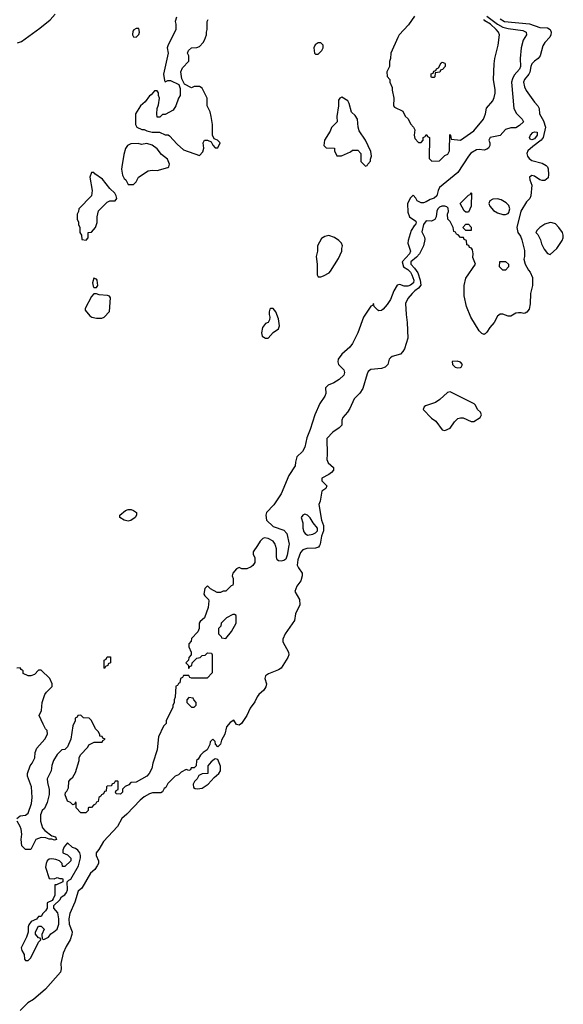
# Model space of a CAD drawing. Header units: inches. Extents: x 1793402 to 1900366, y 320852 to 470679.
# Tile 536 of 604: x 1894226 to 1898349, y 396522 to 403984. Entities that reach past the tile are written whole.
import ezdxf

# ---------------------------------------------------------------- set-up
doc = ezdxf.new("R2010")
doc.units = ezdxf.units.IN
doc.header["$MEASUREMENT"] = 0
doc.layers.add('B8399', color=7, linetype='Continuous')
doc.layers.add('B8490', color=7, linetype='Continuous')

msp = doc.modelspace()

# ---------------------------------------------------------------- linework, layer by layer
at = {"layer": 'B8399', "color": 4}
for points, elevation in [([(1896029.7, 400000), (1895998, 399950), (1895998, 399930), (1896008.7, 399908.7), (1896008.9, 399871.1), (1895993.6, 399846.4), (1895983.1, 399836.9), (1895950, 399822), (1895910, 399822), (1895890, 399831.3), (1895870, 399822), (1895842, 399790), (1895838, 399770), (1895846, 399750), (1895846, 399710), (1895842, 399698), (1895830, 399694), (1895790, 399654), (1895770, 399652), (1895750, 399642), (1895723.6, 399643.6), (1895674, 399670), (1895650, 399694), (1895630, 399674), (1895624, 399630), (1895630, 399618), (1895658, 399590), (1895660.4, 399580.4), (1895655.3, 399530), (1895628.9, 399451.1), (1895596.4, 399423.6), (1895588, 399410), (1895588, 399370), (1895576.4, 399343.6), (1895530, 399294), (1895527.3, 399272.7), (1895510, 399254), (1895508, 399230), (1895526, 399190), (1895526, 399170), (1895508.7, 399151.3), (1895506, 399130), (1895486, 399110), (1895506, 399090), (1895506, 399070), (1895510, 399066), (1895518, 399082), (1895531.6, 399088.4), (1895534, 399110), (1895570, 399146), (1895594, 399150), (1895610, 399166), (1895632.7, 399167.3), (1895650, 399186), (1895682, 399182), (1895686, 399170), (1895687.3, 399032.7), (1895647.3, 398992.7), (1895530, 398994), (1895518, 398998), (1895510, 399014), (1895470, 399014), (1895462, 398998), (1895446, 398990), (1895442, 398958), (1895430, 398954), (1895422, 398938), (1895410, 398934), (1895406, 398850), (1895398, 398830), (1895398, 398810), (1895387.3, 398787.3), (1895387.3, 398772.7), (1895338, 398670), (1895338, 398650), (1895318, 398630), (1895278, 398550), (1895268.7, 398450), (1895237.2, 398350), (1895229, 398310), (1895209, 398270), (1895190, 398251), (1895110, 398204.7), (1895070, 398202), (1895054.6, 398185.4), (1895027.3, 398172.7), (1895007.3, 398152.7), (1895006, 398130), (1894990, 398114), (1894958, 398118), (1894954, 398130), (1894958, 398142), (1894974, 398150), (1894974, 398210), (1894970, 398214), (1894950, 398214), (1894942, 398198), (1894926, 398190), (1894922, 398178), (1894890, 398174), (1894886, 398170), (1894882, 398138), (1894870, 398134), (1894862, 398118), (1894846, 398110), (1894842, 398098), (1894826, 398090), (1894822, 398058), (1894810, 398054), (1894802, 398038), (1894790, 398034), (1894770, 398014), (1894750, 398014), (1894746, 398010), (1894746, 397990), (1894727.3, 397972.7), (1894690, 397974), (1894654, 398010), (1894654, 398050), (1894650, 398054), (1894642, 398038), (1894630, 398034), (1894612, 398052), (1894590, 398062), (1894572, 398110), (1894572.7, 398127.3), (1894583.6, 398136.4), (1894596.9, 398163.1), (1894598, 398210), (1894610.9, 398229.1), (1894630, 398242), (1894650, 398278), (1894678, 398370), (1894678, 398390), (1894686.4, 398413.6), (1894742, 398470), (1894751.3, 398488.7), (1894791.6, 398508.4), (1894851.1, 398508.9), (1894858, 398522), (1894874, 398530), (1894858, 398538), (1894851.6, 398551.6), (1894834, 398554), (1894834, 398566), (1894822, 398590), (1894802, 398610), (1894771.6, 398671.6), (1894754, 398690), (1894710, 398694), (1894690, 398712), (1894668.4, 398711.6), (1894662, 398698), (1894646, 398690), (1894646, 398670), (1894628.9, 398631.1), (1894615.3, 398530), (1894590, 398474), (1894570, 398454), (1894546, 398450), (1894510, 398414), (1894482, 398370), (1894469.1, 398330.9), (1894464, 398290), (1894435.3, 398230), (1894436.4, 398203.6), (1894449.2, 398150), (1894449, 398111), (1894435.3, 398050), (1894413.6, 398006.4), (1894398, 397990), (1894383.1, 397956.9), (1894384, 397910), (1894400.2, 397860.2), (1894418, 397838), (1894470, 397798), (1894498, 397790), (1894506, 397770), (1894490, 397764.7), (1894470, 397774), (1894450, 397772), (1894423.6, 397783.6), (1894390, 397784.7), (1894348, 397770), (1894310, 397694), (1894270, 397694), (1894243.6, 397723.6), (1894238.8, 397770), (1894242.8, 397810), (1894238, 397850), (1894231.3, 397870), (1894206.8, 397910)], 208), ([(1896499.4, 400000), (1896493.1, 399986.9), (1896470, 399978.4), (1896404.2, 399975.8), (1896372.7, 399967.3), (1896355.1, 399944.9), (1896334.7, 399890), (1896331.1, 399850), (1896339.7, 399830), (1896368.2, 399790), (1896369.7, 399770), (1896357.6, 399730), (1896327, 399690), (1896313.2, 399650), (1896349.1, 399589.1), (1896351.5, 399550), (1896317.7, 399482.3), (1896311.1, 399430), (1896240.5, 399330), (1896221.2, 399290), (1896221.2, 399270), (1896264.4, 399190), (1896268, 399170), (1896260.5, 399150), (1896210, 399070.5), (1896190, 399055.5), (1896112.5, 399027.5), (1896089.4, 399010.6), (1896085.2, 398990), (1896097, 398950), (1896092.8, 398927.2), (1896077, 398903), (1896040.9, 398870), (1896028, 398852), (1896010, 398814.8), (1895973.8, 398766.2), (1895950, 398711.3), (1895908, 398650), (1895890, 398638), (1895870, 398642), (1895850, 398674), (1895823.1, 398656.9), (1895794.6, 398625.4), (1895781.2, 398570), (1895757.5, 398522.5), (1895750, 398494), (1895730, 398474), (1895712.7, 398492.7), (1895710, 398514), (1895690, 398532), (1895670, 398512), (1895668.7, 398490), (1895648, 398450), (1895618, 398430), (1895598, 398410), (1895580.4, 398379.6), (1895568, 398370), (1895566, 398330), (1895550, 398314), (1895527.3, 398312.7), (1895522, 398298), (1895510, 398294), (1895490, 398302), (1895450, 398282), (1895430, 398262), (1895406, 398250), (1895350, 398194), (1895334.6, 398165.4), (1895323.1, 398156.9), (1895308.4, 398131.6), (1895296.4, 398123.6), (1895234.6, 398125.4), (1895210, 398118), (1895170, 398094.8), (1895139, 398070), (1895038, 397962), (1895002, 397930), (1894968.7, 397870), (1894863.2, 397756.8), (1894825.6, 397694.4), (1894805.2, 397670), (1894806, 397650), (1894823.7, 397610), (1894823.7, 397590), (1894815.1, 397570), (1894796.6, 397543.4), (1894763.9, 397516.1), (1894697.6, 397402.4), (1894670, 397378.8), (1894645.1, 397294.9), (1894606, 397210), (1894598.4, 397170), (1894602, 397130), (1894625.2, 397070), (1894622.7, 397050), (1894609.6, 397010), (1894579.7, 396960.3), (1894556.9, 396910), (1894538.9, 396830), (1894540.9, 396790), (1894535.4, 396764.6), (1894422.9, 396637.1), (1894330, 396559.1), (1894287, 396533), (1894230, 396474.9)], 204), ([(1896267.7, 400000), (1896255.4, 399924.6), (1896243.6, 399896.4), (1896230, 399884), (1896210, 399880.7), (1896190, 399882.8), (1896178, 399890), (1896173, 399913), (1896174, 399974), (1896167.3, 400000)], 208), ([(1894206, 397930), (1894230.9, 397949.1), (1894270, 397955.3), (1894290.7, 397969.3), (1894316.9, 398043.1), (1894321, 398090), (1894316, 398170), (1894284.7, 398250), (1894284.7, 398270), (1894304.7, 398330), (1894322, 398350), (1894342, 398390), (1894344.7, 398430), (1894356.9, 398463.1), (1894418, 398530), (1894438, 398570), (1894436, 398596), (1894422, 398610), (1894403.6, 398643.6), (1894374, 398710), (1894391.6, 398748.4), (1894398, 398810), (1894418, 398870), (1894430, 398888), (1894472, 398930), (1894471.6, 398951.6), (1894454, 398990), (1894390, 399054), (1894370, 399054), (1894339, 399021), (1894310, 399012), (1894290, 399012), (1894254, 399030), (1894254, 399050), (1894238, 399058), (1894230, 399072), (1894206, 399070)], 208)]:
    msp.add_lwpolyline(points, dxfattribs=dict(at, elevation=elevation))
for points, elevation in [([(1895856.4, 399476.4), (1895843.6, 399476.4), (1895794, 399450), (1895754, 399410), (1895751.6, 399388.4), (1895734, 399370), (1895734, 399330), (1895754, 399310), (1895758, 399298), (1895790, 399294), (1895833.6, 399346.4), (1895868, 399410), (1895867.3, 399467.3)], 208), ([(1894870, 399066), (1894866, 399070), (1894866, 399130), (1894882, 399138), (1894890, 399154), (1894914, 399154), (1894914, 399110), (1894898, 399102), (1894894, 399090), (1894878, 399082)], 208), ([(1895510, 398846), (1895494, 398830), (1895494, 398810), (1895530, 398774), (1895550, 398774), (1895566, 398790), (1895566, 398810), (1895546, 398830), (1895542, 398842)], 208), ([(1895710, 398382), (1895702, 398378), (1895679.6, 398360.4), (1895654, 398330), (1895654, 398270), (1895610, 398268), (1895584.7, 398255.3), (1895572, 398230), (1895552, 398210), (1895542, 398190), (1895545.4, 398165.4), (1895558, 398158), (1895575.3, 398155.3), (1895610, 398160.5), (1895656, 398190), (1895700.2, 398239.8), (1895737.2, 398270), (1895749.2, 398290), (1895750, 398326), (1895730, 398378)], 204), ([(1894590, 397746), (1894563.6, 397716.4), (1894554, 397690), (1894554, 397670), (1894590, 397654), (1894614, 397630), (1894614, 397610), (1894570, 397566), (1894550, 397566), (1894548, 397588), (1894528.7, 397608.7), (1894500.4, 397620.4), (1894470, 397624), (1894450, 397621.2), (1894436, 397610), (1894426.8, 397590), (1894422, 397562), (1894450, 397474), (1894487.3, 397472.7), (1894510, 397482), (1894530, 397474), (1894550, 397474), (1894554, 397470), (1894554, 397450), (1894506, 397426), (1894494, 397426), (1894492, 397350), (1894479.6, 397320.4), (1894472.7, 397307.3), (1894434, 397290), (1894434, 397250), (1894422, 397230), (1894402, 397210), (1894390, 397186), (1894370, 397186), (1894352.7, 397167.3), (1894314, 397150), (1894296.9, 397123.1), (1894291.3, 397110), (1894291.6, 397068.4), (1894278, 397030), (1894238, 396950), (1894242, 396930), (1894259.6, 396899.6), (1894263.6, 396863.6), (1894270, 396854), (1894290, 396854), (1894310, 396874), (1894368.4, 396991.6), (1894386, 397010), (1894382, 397022), (1894370, 397026), (1894347.3, 397052.7), (1894346, 397070), (1894370, 397114), (1894390, 397114), (1894412, 397090), (1894394, 397050), (1894398, 397018), (1894410, 397014), (1894446, 397030), (1894463.1, 397056.9), (1894486, 397070), (1894510, 397092), (1894522.7, 397130), (1894524.5, 397170), (1894514.5, 397214.5), (1894486, 397250), (1894486, 397270), (1894530, 397314), (1894543.1, 397336.9), (1894570, 397352), (1894582, 397370), (1894588.7, 397390), (1894586, 397450), (1894598, 397462), (1894615.3, 397470), (1894673.2, 397570), (1894688.4, 397631.6), (1894688.7, 397650), (1894682, 397670), (1894668, 397690), (1894650, 397702), (1894626, 397710)], 208)]:
    msp.add_lwpolyline(points, close=True, dxfattribs=dict(at, elevation=elevation))
at = {"layer": 'B8490', "color": 4}
for points, elevation in [([(1894210, 403809.1), (1894240.4, 403819.6), (1894380.4, 403919.6), (1894457.6, 403982.4), (1894494.3, 404025.7)], 212), ([(1897770, 404011.1), (1897850, 403949.8), (1897890, 403927.7), (1897930, 403916.4), (1898041.5, 403901.5), (1898068.7, 403890), (1898069, 403870), (1898044, 403830), (1898029.3, 403770.7), (1898021.2, 403690), (1898023.7, 403630), (1898018, 403610), (1897976.6, 403563.4), (1897963.2, 403536.8), (1897957.2, 403510), (1897974, 403310), (1897992.9, 403272.9), (1898038, 403230), (1898048, 403210), (1898018, 403182), (1897990, 403164.7), (1897950, 403164.7), (1897910, 403152), (1897870, 403106.8), (1897795.3, 403090), (1897783.7, 403070), (1897791.5, 403051.5), (1897791.3, 403030), (1897781.6, 403010), (1897770, 403001.7), (1897750, 402996), (1897710, 403000.4), (1897690, 402997.1), (1897648.3, 402971.7), (1897629.4, 402950), (1897550, 402826), (1897410, 402711), (1897399.3, 402690), (1897389, 402650), (1897370, 402631), (1897339.5, 402620.5), (1897310, 402602.8), (1897290, 402596), (1897270, 402596), (1897242, 402610), (1897230, 402632), (1897210, 402654), (1897190, 402634), (1897168.7, 402590), (1897170, 402526), (1897182, 402490), (1897230, 402458), (1897232.3, 402450), (1897229, 402430), (1897218, 402422), (1897194.3, 402385.7), (1897172.7, 402310), (1897169, 402290), (1897189.4, 402230), (1897182.9, 402210), (1897126.6, 402150), (1897138.4, 402110), (1897170, 402089.6), (1897190, 402069.5), (1897201.1, 402050), (1897215.3, 402010), (1897212.4, 401990), (1897190, 401972), (1897170, 401963.7), (1897143.4, 401963.4), (1897110, 401976), (1897090, 401972), (1897064, 401930), (1897037.5, 401862.5), (1897014.2, 401825.8), (1896982, 401790), (1896970, 401781), (1896950, 401778), (1896942, 401782), (1896914, 401810), (1896910, 401834), (1896902, 401818), (1896890, 401814), (1896834, 401730), (1896789.6, 401610), (1896749.6, 401530), (1896730, 401503), (1896669.7, 401450.3), (1896642, 401410), (1896638.4, 401390), (1896645.2, 401370), (1896683.5, 401330), (1896689.7, 401310), (1896685.6, 401290), (1896650, 401257.1), (1896610, 401232.7), (1896566.3, 401213.7), (1896546, 401194), (1896547.3, 401150), (1896540.7, 401130), (1896503.9, 401076.1), (1896465.6, 400990), (1896430, 400878), (1896404.2, 400815.8), (1896390, 400744.7), (1896370, 400711), (1896329.1, 400670.9), (1896318, 400630), (1896316.4, 400603.6), (1896268.7, 400530), (1896209.3, 400390.7), (1896153.6, 400306.4), (1896099, 400250), (1896094, 400230), (1896098, 400190), (1896150, 400142), (1896230, 400114), (1896252.3, 400090), (1896269.3, 400010), (1896267.7, 400000)], 208), ([(1895416.9, 404003.1), (1895406, 403970), (1895411.3, 403950), (1895411.3, 403910), (1895350, 403786), (1895346, 403770), (1895352, 403730), (1895316, 403570), (1895323.6, 403523.6), (1895330, 403514), (1895350, 403522), (1895370, 403522), (1895432.7, 403492.7), (1895443.6, 403463.6), (1895444.7, 403410), (1895431.3, 403390), (1895411.3, 403330), (1895390, 403298), (1895330, 403266), (1895310, 403266), (1895290, 403246), (1895270, 403246), (1895266, 403270), (1895268, 403310), (1895280.4, 403339.6), (1895288, 403390), (1895278, 403410), (1895278, 403430), (1895270, 403446), (1895250, 403446), (1895224.7, 403415.3), (1895210, 403408), (1895178, 403362), (1895142, 403330), (1895104.7, 403270), (1895104.7, 403190), (1895114, 403170), (1895152.7, 403152.7), (1895170, 403152), (1895190, 403142), (1895230, 403132), (1895287.3, 403132.7), (1895330, 403112), (1895351.6, 403111.6), (1895363.6, 403103.6), (1895419.8, 403039.8), (1895470, 402998), (1895590, 402954), (1895616.4, 402983.6), (1895622, 403010), (1895618, 403050), (1895628.4, 403071.6), (1895651.3, 403071.3), (1895678, 403058), (1895690, 403034), (1895710, 403014), (1895730, 403014), (1895746, 403050), (1895726, 403070), (1895702, 403082), (1895688.7, 403108.7), (1895689, 403190), (1895679, 403250), (1895670, 403286), (1895648, 403330), (1895648, 403390), (1895610, 403466), (1895590, 403478), (1895550, 403478), (1895530, 403468), (1895476.4, 403496.4), (1895455.3, 403535.3), (1895448.7, 403590), (1895460.2, 403619.8), (1895508, 403670), (1895508, 403710), (1895498, 403730), (1895506, 403750), (1895528.4, 403771.6), (1895570, 403772), (1895590, 403782), (1895618, 403810), (1895628.7, 403830), (1895642, 403870), (1895642, 403890), (1895648.7, 403910), (1895648.7, 403970), (1895654.6, 403985.4)], 212), ([(1897869.3, 403990), (1897902, 403970), (1898093.8, 403953.8), (1898170, 403926), (1898230, 403922.9), (1898249.3, 403910), (1898256.2, 403890), (1898255.1, 403870), (1898247.2, 403852.8), (1898209, 403810), (1898194.8, 403785.2), (1898174.5, 403710), (1898159.3, 403690), (1898129.7, 403670.3), (1898109.7, 403650.3), (1898101.6, 403630), (1898094.5, 403585.5), (1898087.3, 403570), (1898054.5, 403530), (1898047.6, 403510), (1898054.5, 403474.5), (1898068, 403448), (1898130, 403359.3), (1898156, 403330), (1898166, 403310), (1898169.4, 403270), (1898198.3, 403218.3), (1898213.2, 403170), (1898196, 403090), (1898181.2, 403070), (1898117, 403023), (1898081.2, 402990), (1898072.7, 402970), (1898078, 402950), (1898090, 402933.2), (1898110, 402917.2), (1898190, 402896), (1898219.6, 402879.6), (1898229.2, 402870), (1898234.2, 402854.2), (1898238, 402810), (1898234, 402786), (1898210, 402766), (1898190, 402764.4), (1898170, 402770.4), (1898130, 402797.1), (1898110, 402802), (1898093.2, 402790), (1898094.5, 402770), (1898109.2, 402730), (1898104, 402650), (1898095.3, 402630), (1898070, 402604.7), (1898028, 402532), (1897996, 402410), (1898004, 402370), (1898024, 402344), (1898034.6, 402314.6), (1898054.6, 402234.6), (1898055.3, 402190), (1898048.7, 402170), (1898059, 402130), (1898084.7, 402084.7), (1898098, 402070), (1898115.3, 402030), (1898116, 401970), (1898099.3, 401910), (1898097.2, 401830), (1898089.3, 401790.7), (1898072.9, 401767.1), (1898060.2, 401759.8), (1898050, 401756), (1898030, 401762.8), (1898010, 401762.8), (1897990, 401758.8), (1897950, 401736), (1897930, 401736), (1897890, 401751), (1897870, 401751), (1897850, 401738), (1897825.1, 401690), (1897791.8, 401650), (1897770, 401614.8), (1897756.6, 401603.4), (1897750, 401598.8), (1897730, 401606.8), (1897710, 401626.8), (1897647.3, 401730), (1897616, 401810), (1897596, 401890), (1897598, 401970), (1897610, 402026), (1897682, 402130), (1897662, 402182), (1897664.7, 402210), (1897659.6, 402239.6), (1897652.7, 402252.7), (1897638, 402258), (1897632.7, 402272.7), (1897618, 402278), (1897614, 402310), (1897598, 402318), (1897592.7, 402332.7), (1897570, 402334), (1897552.7, 402352.7), (1897538, 402358), (1897532.7, 402372.7), (1897518, 402378), (1897514, 402410), (1897490, 402454), (1897472.7, 402472.7), (1897472, 402510), (1897478, 402530), (1897476, 402556), (1897465.4, 402565.4), (1897450.4, 402570.4), (1897428, 402570), (1897410, 402562.8), (1897397.2, 402550), (1897390, 402532), (1897386, 402490), (1897375.3, 402470), (1897350, 402457.3), (1897310, 402460.7), (1897290, 402430.8), (1897275.3, 402375.3), (1897295.3, 402335.3), (1897298, 402318), (1897289.4, 402270), (1897258, 402210), (1897235.2, 402184.8), (1897192, 402150), (1897192, 402130), (1897221, 402101), (1897244.7, 402064.8), (1897264.2, 402010), (1897267.7, 401972.3), (1897251.7, 401948.3), (1897222.7, 401930), (1897202, 401910), (1897169.5, 401870), (1897153.6, 401833.6), (1897157.2, 401750), (1897166, 401690), (1897169.6, 401570), (1897143.7, 401490), (1897131.5, 401468.5), (1897113.2, 401450), (1897050, 401430.4), (1897039.1, 401420.9), (1897029.6, 401410), (1897018, 401370), (1896999, 401350), (1896970, 401340.5), (1896890, 401334), (1896870, 401318.8), (1896860.5, 401299.5), (1896829.6, 401190), (1896806, 401154), (1896762, 401110), (1896730, 401036), (1896712.7, 401010), (1896676, 400970), (1896669.3, 400950), (1896669, 400910), (1896650, 400891), (1896601.5, 400858.5), (1896555.3, 400810), (1896559.3, 400690), (1896555.1, 400650), (1896566.2, 400626.2), (1896605.2, 400590), (1896605.2, 400570), (1896590, 400551), (1896570, 400536), (1896518, 400510), (1896518, 400490), (1896555.3, 400450), (1896548, 400430), (1896519, 400410), (1896506, 400334), (1896495.3, 400310), (1896514.5, 400190), (1896529.8, 400149.8), (1896529.8, 400110), (1896515.6, 400070), (1896504.2, 400010), (1896499.4, 400000)], 204), ([(1897220.7, 404010), (1897174.4, 403945.6), (1897104.9, 403870), (1897094, 403850), (1897041, 403730), (1897038, 403690), (1897031.6, 403668.4), (1897031.1, 403628.9), (1897012, 403590), (1897012.7, 403552.7), (1897034, 403530), (1897034, 403510), (1897052, 403470), (1897052, 403450), (1897064.7, 403390), (1897062, 403330), (1897070, 403322), (1897131.1, 403291.1), (1897150, 403254), (1897171.6, 403231.6), (1897190, 403194), (1897214, 403170), (1897222, 403150), (1897218, 403110), (1897223.6, 403083.6), (1897250, 403054), (1897270, 403054), (1897286, 403070), (1897286, 403090), (1897302, 403098), (1897310, 403114), (1897318, 403098), (1897334, 403090), (1897332.7, 402932.7), (1897352.7, 402912.7), (1897410, 402914), (1897450, 402954), (1897474, 402966), (1897486, 402990), (1897487.3, 403112.7), (1897494, 403110), (1897498, 403078), (1897570, 403072), (1897670, 403141), (1897744, 403230), (1897759, 403270), (1897765.6, 403314.4), (1897815.3, 403370), (1897825.6, 403394.4), (1897832.1, 403427.9), (1897832.1, 403452.1), (1897819.3, 403530), (1897823.7, 403650), (1897829.6, 403690.4), (1897856.2, 403790), (1897864.5, 403870), (1897857, 403890), (1897839.5, 403910), (1897797.6, 403950), (1897754.9, 403974.9), (1897745.4, 403985.4)], 212), ([(1896167.3, 400000), (1896164.7, 400010), (1896150, 400032), (1896111.6, 400051.6), (1896083.1, 400056.9), (1896070, 400052), (1896050, 400032), (1896029.7, 400000)], 208)]:
    msp.add_lwpolyline(points, dxfattribs=dict(at, elevation=elevation))
for points, elevation in [([(1895130, 403918), (1895110, 403918), (1895091.6, 403908.4), (1895083.6, 403896.4), (1895082, 403870), (1895090, 403854), (1895110, 403852), (1895130, 403872), (1895136, 403890)], 212), ([(1896510, 403808), (1896490, 403808), (1896466.8, 403793.2), (1896458, 403770), (1896462, 403730), (1896470, 403722), (1896490, 403722), (1896518, 403750), (1896528.7, 403770), (1896528, 403790)], 212), ([(1897350, 403546), (1897346, 403550), (1897347.3, 403572.7), (1897362, 403578), (1897367.3, 403592.7), (1897382, 403598), (1897388, 403612), (1897402, 403618), (1897423.1, 403656.9), (1897430, 403662), (1897450, 403654), (1897454, 403650), (1897454, 403630), (1897432.7, 403607.3), (1897418, 403602), (1897412.7, 403587.3), (1897378, 403582), (1897374, 403550), (1897370, 403546)], 212), ([(1896670, 403398), (1896654, 403390), (1896645.4, 403374.6), (1896644.7, 403330), (1896632, 403250), (1896634, 403210), (1896590, 403166), (1896579.8, 403140.2), (1896538, 403070), (1896532, 403030), (1896550, 403012), (1896614, 403010), (1896614, 402990), (1896632.7, 402952.7), (1896667.3, 402952.7), (1896736.4, 402983.6), (1896750, 402994), (1896790, 402994), (1896814, 402970), (1896814, 402910), (1896850, 402874), (1896862, 402878), (1896866, 402890), (1896887.3, 402912.7), (1896887.3, 402927.3), (1896895.3, 402950), (1896890, 402986), (1896848, 403070), (1896802, 403142), (1896794, 403170), (1896788, 403230), (1896770, 403258), (1896742.7, 403282.7), (1896724, 403350), (1896714, 403370)], 212), ([(1898110, 403073.2), (1898099, 403079), (1898093.2, 403090), (1898099.5, 403110), (1898119, 403130), (1898130, 403134.4), (1898150.6, 403130.6), (1898151.3, 403110), (1898130, 403081.2)], 204), ([(1895190, 403045.2), (1895150, 403039), (1895124.7, 403044.7), (1895070, 403044), (1895044.7, 403030), (1895030, 403008), (1895016.8, 402963.2), (1895000.7, 402870), (1894998.8, 402850), (1895005.4, 402805.4), (1895019.6, 402779.6), (1895032, 402770), (1895050, 402734), (1895090, 402734), (1895110, 402754), (1895128, 402790), (1895201.5, 402838.5), (1895230, 402844), (1895270, 402840.7), (1895350, 402862.8), (1895357.2, 402870), (1895362.7, 402890), (1895346.8, 402926.8), (1895302.7, 402962.7), (1895270, 403004), (1895230, 403034)], 212), ([(1894790, 402826), (1894770, 402826), (1894758, 402790), (1894776, 402690), (1894771.6, 402648.4), (1894674, 402550), (1894672, 402530), (1894662, 402510), (1894662, 402470), (1894671.6, 402451.6), (1894672.7, 402432.7), (1894682, 402410), (1894682, 402370), (1894694, 402350), (1894698, 402318), (1894730, 402314), (1894746, 402330), (1894746, 402370), (1894770, 402374), (1894802, 402410), (1894813.6, 402446.4), (1894815.3, 402490), (1894824, 402536), (1894890, 402602), (1894910, 402611.3), (1894950, 402612), (1894962, 402630), (1894959, 402650), (1894948.7, 402670), (1894910, 402704), (1894855.1, 402775.1), (1894796.4, 402816.4)], 212), ([(1897610, 402526), (1897596.4, 402536.4), (1897566, 402590), (1897630, 402654), (1897642, 402658), (1897650, 402674), (1897654, 402670), (1897651, 402570), (1897630, 402526)], 204), ([(1897850, 402625.1), (1897815.5, 402624.5), (1897791, 402610), (1897784, 402590), (1897790.7, 402570), (1897818.8, 402538.8), (1897850, 402519.1), (1897890, 402508), (1897910, 402508), (1897930, 402514.8), (1897936.9, 402523.1), (1897943.7, 402550), (1897935.1, 402575.1), (1897915.3, 402595.3), (1897878.3, 402618.3)], 208), ([(1898250, 402446), (1898210, 402434), (1898172, 402410), (1898152, 402390), (1898142, 402370), (1898154.8, 402354.8), (1898175.2, 402315.2), (1898184, 402284), (1898204.5, 402244.5), (1898230, 402212), (1898250, 402204.7), (1898301.2, 402250), (1898341.2, 402310), (1898349.2, 402330), (1898349.2, 402350), (1898342.7, 402370), (1898316, 402410), (1898290, 402436), (1898265.6, 402445.6)], 204), ([(1897610, 402386), (1897586, 402410), (1897610, 402434), (1897630, 402434), (1897651.6, 402411.6), (1897650, 402386)], 204), ([(1896570, 402349), (1896539.8, 402340.2), (1896515.3, 402324.7), (1896486, 402270), (1896486, 402230), (1896476, 402190), (1896482, 402130), (1896482, 402050), (1896490, 402034), (1896510, 402034), (1896530, 402042), (1896573.6, 402066.4), (1896583.1, 402076.9), (1896644.7, 402175.3), (1896668.7, 402230), (1896668.7, 402250), (1896675.3, 402270), (1896668, 402290), (1896648, 402310), (1896612.9, 402332.9)], 212), ([(1897890, 402086), (1897866, 402110), (1897868.4, 402151.6), (1897911.6, 402151.6), (1897934, 402130), (1897934, 402110), (1897910, 402086)], 204), ([(1894790, 402026), (1894778, 401990), (1894783.6, 401963.6), (1894790, 401954), (1894810, 401954), (1894818, 401970), (1894815.3, 402010), (1894810, 402018)], 212), ([(1894810, 401906), (1894790, 401906), (1894770, 401886), (1894723.6, 401796.4), (1894723.6, 401783.6), (1894759.6, 401739.6), (1894774, 401730), (1894810, 401722), (1894850, 401722), (1894866, 401730), (1894907.3, 401772.7), (1894915.3, 401875.3), (1894908.4, 401888.4), (1894893.6, 401893.6), (1894830, 401898)], 212), ([(1896150, 401795.3), (1896130, 401795.3), (1896124.7, 401790), (1896118, 401770), (1896118, 401750), (1896124.7, 401730), (1896122, 401710), (1896111.1, 401688.9), (1896090, 401682), (1896067.3, 401650), (1896061, 401610), (1896066.4, 401586.4), (1896090, 401571.3), (1896110, 401571.3), (1896150, 401612), (1896190, 401642), (1896196.5, 401663.5), (1896190, 401718), (1896168.7, 401770)], 212), ([(1897543.5, 401396.5), (1897506.8, 401393.2), (1897507.7, 401370), (1897530, 401351), (1897550, 401346), (1897570, 401347.7), (1897575.3, 401350), (1897584, 401370), (1897570, 401388.7)], 204), ([(1897490, 401164), (1897470, 401159), (1897413.5, 401106.5), (1897378.6, 401081.5), (1897303.7, 401056.3), (1897294.8, 401050), (1897286.8, 401030), (1897350, 400962.8), (1897381.4, 400941.4), (1897430, 400876), (1897451, 400871), (1897490, 400888.2), (1897523.7, 400936.3), (1897550, 400961.6), (1897570, 400966.7), (1897590, 400965.3), (1897650, 400939.5), (1897670, 400939.3), (1897719.3, 400970), (1897729.3, 400990), (1897720.9, 401010), (1897699.3, 401030), (1897682.7, 401062.7), (1897672.3, 401072.3)], 204), ([(1895050, 400184), (1895018, 400190), (1894986, 400210), (1894986, 400230), (1895030, 400264.7), (1895050, 400271.3), (1895071.1, 400271.1), (1895090, 400264.7), (1895112, 400250), (1895112, 400230), (1895102, 400210), (1895070, 400189)], 208), ([(1896390, 400235.3), (1896374, 400230), (1896362, 400210), (1896374.8, 400170), (1896374, 400130), (1896382.5, 400102.5), (1896390.7, 400090.7), (1896410, 400078), (1896450, 400084.9), (1896470, 400094), (1896484.7, 400110), (1896484, 400130), (1896451.3, 400170), (1896430, 400209), (1896410, 400228.7)], 208)]:
    msp.add_lwpolyline(points, close=True, dxfattribs=dict(at, elevation=elevation))

doc.saveas('drawing.dxf')
